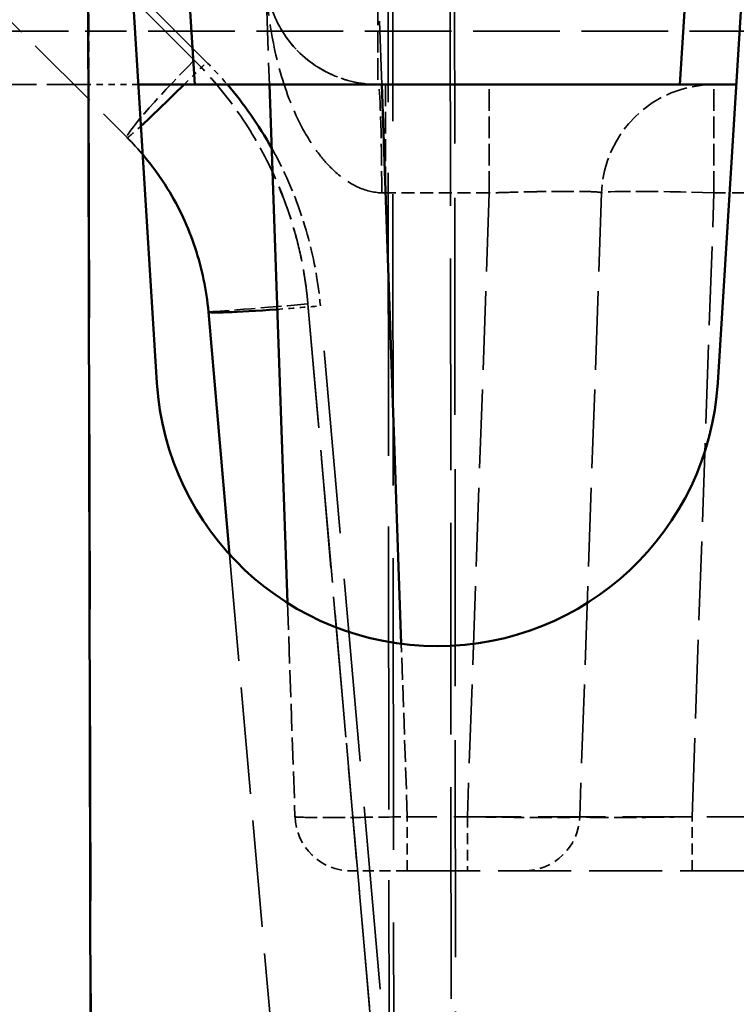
# Model space of a CAD drawing. Header units: millimetres. Extents: x 3278 to 6066, y 2420 to 4375.
# Tile 86 of 656: x 3542 to 3555, y 3005 to 3023. Entities that reach past the tile are written whole.
import ezdxf

# ---------------------------------------------------------------- set-up
doc = ezdxf.new("R2010")
doc.units = ezdxf.units.MM
doc.linetypes.add('DASHED', pattern=[0.2067, 0.1654, -0.0413])
for name, color, linetype, lineweight in [('Sichtbare Kanten(DIN)', 7, 'Continuous', 50), ('Sichtbare tangentiale Kanten(DIN)', 7, 'Continuous', 50), ('Verdeckte Kanten(DIN)', 7, 'DASHED', 35), ('Verdeckte tangentiale Kanten(DIN)', 7, 'DASHED', 35)]:
    doc.layers.add(name, color=color, linetype=linetype, lineweight=lineweight)

msp = doc.modelspace()

# ---------------------------------------------------------------- linework, layer by layer
at = {"layer": 'Sichtbare Kanten(DIN)'}
for p, q in [((3556.142, 3037.781), (3554.823, 3016.472)), ((3544.842, 3016.472), (3543.59, 3036.706)), ((3544.514, 3021.781), (3545.516, 3021.781)), ((3554.15, 3021.781), (3545.516, 3021.781)), ((3546.844, 3021.781), (3547.166, 3012.552)), ((3554.15, 3021.781), (3555.152, 3021.781)), ((3545.758, 3017.736), (3546.136, 3013.415))]:
    msp.add_line(p, q, dxfattribs=at)
msp.add_arc((3549.833, 3016.781), 5, 183.5422, 356.4578, dxfattribs=at)
msp.add_open_spline([(3545.758, 3017.736), (3545.724, 3018.122), (3545.566, 3018.887), (3545.129, 3019.824), (3544.753, 3020.342), (3544.591, 3020.533)], degree=3, knots=[3.930509, 3.930509, 3.930509, 3.930509, 5.095104, 6.259699, 7.012447, 7.012447, 7.012447, 7.012447], dxfattribs=at)
at = {"layer": 'Sichtbare tangentiale Kanten(DIN)'}
for p, q in [((3545.516, 3021.781), (3544.525, 3037.781)), ((3555.14, 3037.781), (3554.15, 3021.781)), ((3544.569, 2606.781), (3543.59, 3036.706)), ((3549.191, 3011.823), (3548.843, 3021.781))]:
    msp.add_line(p, q, dxfattribs=at)
for centre, major_axis, ratio, start_param, end_param in [((3545.727, 3022.25), (1.414, 1.414), 0.024685, 3.717339, 4.399362), ((3547.75, 3017.91), (-1.992, -0.174), 0.034767, 0, 1.172876)]:
    msp.add_ellipse(centre, major_axis=major_axis, ratio=ratio, start_param=start_param, end_param=end_param, dxfattribs=at)
msp.add_open_spline([(3546.096, 3021.781), (3546.243, 3021.61), (3546.381, 3021.431), (3546.511, 3021.245), (3546.645, 3021.054), (3546.769, 3020.856), (3546.883, 3020.652)], degree=3, knots=[6.043902, 6.043902, 6.043902, 6.043902, 6.72237, 6.72237, 6.72237, 7.42343, 7.42343, 7.42343, 7.42343], dxfattribs=at)
at = {"layer": 'Verdeckte Kanten(DIN)', "ltscale": 5.366172}
msp.add_line((3546.598, 3028.816), (3546.844, 3021.781), dxfattribs=at)
at = {"layer": 'Verdeckte Kanten(DIN)', "ltscale": 8.303068}
msp.add_line((3536.609, 3028.54), (3544.312, 3020.836), dxfattribs=at)
at = {"layer": 'Verdeckte Kanten(DIN)', "ltscale": 4.515802}
msp.add_line((3543.631, 3021.781), (3538.622, 3021.781), dxfattribs=at)
at = {"layer": 'Verdeckte Kanten(DIN)', "ltscale": 0.672685}
msp.add_line((3544.514, 3021.781), (3543.631, 3021.781), dxfattribs=at)
at = {"layer": 'Verdeckte Kanten(DIN)', "ltscale": 8.470643}
msp.add_line((3552.754, 3019.851), (3552.367, 3008.746), dxfattribs=at)
at = {"layer": 'Verdeckte Kanten(DIN)', "ltscale": 11.500723}
msp.add_line((3546.136, 3013.415), (3547.451, 2998.386), dxfattribs=at)
at = {"layer": 'Verdeckte Kanten(DIN)', "ltscale": 2.902628}
msp.add_line((3547.166, 3012.552), (3547.299, 3008.746), dxfattribs=at)
at = {"layer": 'Verdeckte Kanten(DIN)', "ltscale": 7.833886}
msp.add_line((3549.298, 3007.781), (3559.58, 3007.781), dxfattribs=at)
at = {"layer": 'Verdeckte Kanten(DIN)', "ltscale": 2.340223}
for centre, start, end in [((3548.775, 3023.781), 182, 270), ((3554.753, 3019.781), 90, 178)]:
    msp.add_arc(centre, 2, start, end, dxfattribs=at)
at = {"layer": 'Verdeckte Kanten(DIN)', "ltscale": 1.170062}
for centre, start, end in [((3548.299, 3008.781), 182, 270), ((3551.367, 3008.781), 270, 358)]:
    msp.add_arc(centre, 1, start, end, dxfattribs=at)
at = {"layer": 'Verdeckte Kanten(DIN)', "ltscale": 3.877547}
msp.add_open_spline([(3546.777, 3023.712), (3546.787, 3023.413), (3546.912, 3022.924), (3547.305, 3022.392), (3547.655, 3022.113), (3547.974, 3021.938), (3548.334, 3021.815), (3548.628, 3021.781), (3548.775, 3021.781)], degree=3, knots=[0, 0, 0, 0, 1.708454, 2.816497, 3.445222, 3.871791, 4.482411, 5.088116, 5.088116, 5.088116, 5.088116], dxfattribs=at)
at = {"layer": 'Verdeckte Kanten(DIN)', "ltscale": 2.662942}
msp.add_open_spline([(3544.312, 3020.836), (3544.403, 3020.745), (3544.666, 3020.461), (3545.126, 3019.832), (3545.511, 3019.007), (3545.698, 3018.249), (3545.747, 3017.865), (3545.758, 3017.736)], degree=3, knots=[0, 0, 0, 0, 0.111198, 0.333593, 0.666908, 0.888969, 1, 1, 1, 1], dxfattribs=at)
at = {"layer": 'Verdeckte Kanten(DIN)', "ltscale": 2.66187}
msp.add_open_spline([(3545.758, 3017.736), (3545.747, 3017.865), (3545.73, 3017.993), (3545.709, 3018.12), (3545.683, 3018.279), (3545.648, 3018.438), (3545.606, 3018.594), (3545.531, 3018.876), (3545.431, 3019.15), (3545.308, 3019.413), (3545.186, 3019.677), (3545.04, 3019.93), (3544.873, 3020.168), (3544.78, 3020.301), (3544.68, 3020.429), (3544.575, 3020.552), (3544.491, 3020.65), (3544.404, 3020.745), (3544.312, 3020.836)], degree=3, knots=[0, 0, 0, 0, 0.111132, 0.111132, 0.111132, 0.250147, 0.250147, 0.250147, 0.500079, 0.500079, 0.500079, 0.749965, 0.749965, 0.749965, 0.888913, 0.888913, 0.888913, 1, 1, 1, 1], dxfattribs=at)
at = {"layer": 'Verdeckte Kanten(DIN)', "ltscale": 0.313599}
msp.add_open_spline([(3544.591, 3020.533), (3544.502, 3020.638), (3544.409, 3020.739), (3544.312, 3020.836)], degree=3, dxfattribs=at)
at = {"layer": 'Verdeckte Kanten(DIN)', "ltscale": 2.662965}
msp.add_open_spline([(3544.312, 3020.836), (3544.516, 3020.632), (3544.984, 3020.075), (3545.528, 3019.035), (3545.72, 3018.172), (3545.758, 3017.736)], degree=3, knots=[0, 0, 0, 0, 0.865764, 2.180499, 3.495234, 3.495234, 3.495234, 3.495234], dxfattribs=at)
at = {"layer": 'Verdeckte Kanten(DIN)', "ltscale": 1.195961}
msp.add_open_spline([(3549.298, 3007.781), (3549.167, 3007.781), (3549.036, 3007.781), (3548.915, 3007.781), (3548.875, 3007.781), (3548.836, 3007.781), (3548.798, 3007.781), (3548.723, 3007.781), (3548.653, 3007.781), (3548.591, 3007.781), (3548.53, 3007.781), (3548.476, 3007.781), (3548.432, 3007.781), (3548.411, 3007.781), (3548.391, 3007.781), (3548.375, 3007.781), (3548.325, 3007.781), (3548.299, 3007.781), (3548.299, 3007.781)], degree=3, knots=[-0.784789, -0.784789, -0.784789, -0.784789, -0.39247, -0.39247, -0.39247, -0.261596, -0.261596, -0.261596, 0, 0, 0, 0.261596, 0.261596, 0.261596, 0.39247, 0.39247, 0.39247, 0.784789, 0.784789, 0.784789, 0.784789], dxfattribs=at)
at = {"layer": 'Verdeckte tangentiale Kanten(DIN)', "ltscale": 7.709019}
msp.add_line((3543.628, 3022.729), (3543.605, 3032.834), dxfattribs=at)
at = {"layer": 'Verdeckte tangentiale Kanten(DIN)', "ltscale": 11.42837}
msp.add_line((3534.922, 3032.799), (3545.505, 3022.215), dxfattribs=at)
at = {"layer": 'Verdeckte tangentiale Kanten(DIN)', "ltscale": 11.428128}
msp.add_line((3545.506, 3022.215), (3534.923, 3032.799), dxfattribs=at)
at = {"layer": 'Verdeckte tangentiale Kanten(DIN)', "ltscale": 30.45537}
msp.add_line((3548.946, 3032.799), (3548.977, 3001.328), dxfattribs=at)
at = {"layer": 'Verdeckte tangentiale Kanten(DIN)', "ltscale": 31.369001}
msp.add_line((3549.029, 3032.799), (3549.06, 3000.384), dxfattribs=at)
at = {"layer": 'Verdeckte tangentiale Kanten(DIN)', "ltscale": 22.764923}
msp.add_line((3550.052, 3032.799), (3550.086, 2997.513), dxfattribs=at)
at = {"layer": 'Verdeckte tangentiale Kanten(DIN)', "ltscale": 23.364075}
msp.add_line((3550.165, 2996.584), (3550.13, 3032.799), dxfattribs=at)
at = {"layer": 'Verdeckte tangentiale Kanten(DIN)', "ltscale": 9.834078}
msp.add_line((3545.727, 3022.18), (3536.602, 3031.305), dxfattribs=at)
at = {"layer": 'Verdeckte tangentiale Kanten(DIN)', "ltscale": 6.838543}
msp.add_line((3548.843, 3021.781), (3548.53, 3030.746), dxfattribs=at)
at = {"layer": 'Verdeckte tangentiale Kanten(DIN)', "ltscale": 2.340223}
for p, q in [((3548.775, 3023.712), (3548.775, 3021.781)), ((3548.91, 3021.781), (3548.91, 3019.851)), ((3550.756, 3019.851), (3550.756, 3021.781)), ((3554.753, 3019.851), (3554.753, 3021.781))]:
    msp.add_line(p, q, dxfattribs=at)
at = {"layer": 'Verdeckte tangentiale Kanten(DIN)', "ltscale": 9.322234}
msp.add_line((3555.864, 3022.729), (3543.628, 3022.729), dxfattribs=at)
at = {"layer": 'Verdeckte tangentiale Kanten(DIN)', "ltscale": 25.096823}
msp.add_line((3543.631, 3021.781), (3544.576, 2606.781), dxfattribs=at)
at = {"layer": 'Verdeckte tangentiale Kanten(DIN)', "ltscale": 1.405878}
msp.add_line((3550.756, 3019.851), (3548.91, 3019.851), dxfattribs=at)
at = {"layer": 'Verdeckte tangentiale Kanten(DIN)', "ltscale": 8.470643}
for p, q in [((3550.756, 3019.851), (3550.368, 3008.746)), ((3554.365, 3008.746), (3554.753, 3019.851))]:
    msp.add_line(p, q, dxfattribs=at)
at = {"layer": 'Verdeckte tangentiale Kanten(DIN)', "ltscale": 2.846594}
msp.add_line((3558.49, 3019.851), (3554.753, 3019.851), dxfattribs=at)
at = {"layer": 'Verdeckte tangentiale Kanten(DIN)', "ltscale": 12.655635}
msp.add_line((3547.529, 3017.875), (3548.977, 3001.328), dxfattribs=at)
at = {"layer": 'Verdeckte tangentiale Kanten(DIN)', "ltscale": 13.377693}
msp.add_line((3547.53, 3017.875), (3549.06, 3000.384), dxfattribs=at)
at = {"layer": 'Verdeckte tangentiale Kanten(DIN)', "ltscale": 19.715141}
msp.add_line((3549.525, 2997.555), (3547.75, 3017.841), dxfattribs=at)
at = {"layer": 'Verdeckte tangentiale Kanten(DIN)', "ltscale": 2.346548}
msp.add_line((3549.298, 3008.746), (3549.191, 3011.823), dxfattribs=at)
at = {"layer": 'Verdeckte tangentiale Kanten(DIN)', "ltscale": 1.170062}
for p, q in [((3549.298, 3007.781), (3549.298, 3008.746)), ((3550.368, 3008.746), (3550.368, 3007.781)), ((3554.365, 3007.781), (3554.365, 3008.746))]:
    msp.add_line(p, q, dxfattribs=at)
at = {"layer": 'Verdeckte tangentiale Kanten(DIN)', "ltscale": 7.260097}
msp.add_line((3558.827, 3008.746), (3549.298, 3008.746), dxfattribs=at)
at = {"layer": 'Verdeckte tangentiale Kanten(DIN)', "ltscale": 1.156764}
msp.add_ellipse((3543.628, 3022.781), major_axis=(0, -1), ratio=0.00001, start_param=0.009857, end_param=1.51849, dxfattribs=at)
at = {"layer": 'Verdeckte tangentiale Kanten(DIN)', "ltscale": 2.255257}
msp.add_ellipse((3545.727, 3022.25), major_axis=(-1.414, -1.414), ratio=0.066134, start_param=4.803057, end_param=6.283185, dxfattribs=at)
at = {"layer": 'Verdeckte tangentiale Kanten(DIN)', "ltscale": 2.255739}
msp.add_ellipse((3545.727, 3022.25), major_axis=(-1.414, -1.414), ratio=0.065815, start_param=4.80274, end_param=6.283185, dxfattribs=at)
at = {"layer": 'Verdeckte tangentiale Kanten(DIN)', "ltscale": 0.439271}
msp.add_ellipse((3545.727, 3022.25), major_axis=(1.414, 1.414), ratio=0.024685, start_param=4.399362, end_param=4.687709, dxfattribs=at)
at = {"layer": 'Verdeckte tangentiale Kanten(DIN)', "ltscale": 2.33846}
msp.add_ellipse((3548.775, 3019.781), major_axis=(0, 2), ratio=0.033684, start_param=4.748451, end_param=6.283183, dxfattribs=at)
at = {"layer": 'Verdeckte tangentiale Kanten(DIN)', "ltscale": 0.877198}
msp.add_ellipse((3545.727, 3022.25), major_axis=(-1.414, -1.414), ratio=0.024685, start_param=0, end_param=0.575747, dxfattribs=at)
at = {"layer": 'Verdeckte tangentiale Kanten(DIN)', "ltscale": 0.051354}
msp.add_ellipse((3548.784, 3019.799), major_axis=(1.781, -0.058), ratio=0.031337, start_param=1.501171, end_param=1.539104, dxfattribs=at)
at = {"layer": 'Verdeckte tangentiale Kanten(DIN)', "ltscale": 2.391557}
msp.add_ellipse((3554.753, 3019.781), major_axis=(-1.999, 0.07), ratio=0.034878, start_param=4.713607, end_param=6.283185, dxfattribs=at)
at = {"layer": 'Verdeckte tangentiale Kanten(DIN)', "ltscale": 2.22354}
msp.add_ellipse((3547.75, 3017.91), major_axis=(-1.992, -0.174), ratio=0.007834, start_param=0, end_param=1.459314, dxfattribs=at)
at = {"layer": 'Verdeckte tangentiale Kanten(DIN)', "ltscale": 2.222859}
msp.add_ellipse((3547.75, 3017.91), major_axis=(-1.992, -0.174), ratio=0.007796, start_param=0, end_param=1.458867, dxfattribs=at)
at = {"layer": 'Verdeckte tangentiale Kanten(DIN)', "ltscale": 0.6016}
msp.add_ellipse((3547.75, 3017.91), major_axis=(-1.992, -0.174), ratio=0.034767, start_param=1.172876, end_param=1.567755, dxfattribs=at)
at = {"layer": 'Verdeckte tangentiale Kanten(DIN)', "ltscale": 24.232943}
msp.add_open_spline([(3547.923, 3032.816), (3549.749, 3031.679), (3551.575, 3030.542), (3553.401, 3029.405), (3553.575, 3029.297), (3553.75, 3029.188), (3553.924, 3029.079), (3555.585, 3028.045), (3557.246, 3027.011), (3558.906, 3025.976), (3559.246, 3025.765), (3559.586, 3025.553), (3559.926, 3025.341), (3562.881, 3023.5), (3565.836, 3021.659), (3568.79, 3019.816), (3569.165, 3019.582), (3569.54, 3019.349), (3569.915, 3019.115), (3572.494, 3017.506), (3575.073, 3015.897), (3577.651, 3014.286), (3578.74, 3013.606), (3579.829, 3012.926), (3580.919, 3012.245), (3582.308, 3011.377), (3583.698, 3010.509), (3585.088, 3009.64), (3587.365, 3008.217), (3589.642, 3006.794), (3591.92, 3005.372), (3592.122, 3005.246), (3592.323, 3005.121), (3592.525, 3004.995), (3595.004, 3003.447), (3597.484, 3001.9), (3599.965, 3000.355), (3600.953, 2999.74), (3601.94, 2999.125), (3602.929, 2998.51), (3604.422, 2997.581), (3605.917, 2996.653), (3607.412, 2995.726), (3609.591, 2994.374), (3611.772, 2993.023), (3613.954, 2991.676), (3614.259, 2991.487), (3614.563, 2991.299), (3614.868, 2991.111), (3617.355, 2989.576), (3619.842, 2988.044), (3622.337, 2986.517)], degree=3, knots=[3.650517, 3.650517, 3.650517, 3.650517, 10.104657, 10.104657, 10.104657, 10.721722, 10.721722, 10.721722, 16.591742, 16.591742, 16.591742, 17.792926, 17.792926, 17.792926, 28.23988, 28.23988, 28.23988, 29.565926, 29.565926, 29.565926, 38.686833, 38.686833, 38.686833, 42.540125, 42.540125, 42.540125, 47.45688, 47.45688, 47.45688, 55.514282, 55.514282, 55.514282, 56.226926, 56.226926, 56.226926, 64.996972, 64.996972, 64.996972, 68.488477, 68.488477, 68.488477, 73.767019, 73.767019, 73.767019, 81.462642, 81.462642, 81.462642, 82.537065, 82.537065, 82.537065, 91.307111, 91.307111, 91.307111, 91.307111], dxfattribs=at)
at = {"layer": 'Verdeckte tangentiale Kanten(DIN)', "ltscale": 11.589259}
msp.add_open_spline([(3560.383, 3022.371), (3559.973, 3022.759), (3559.562, 3023.148), (3559.151, 3023.536), (3558.24, 3024.397), (3557.329, 3025.257), (3556.418, 3026.118), (3555.693, 3026.804), (3554.967, 3027.49), (3554.241, 3028.176), (3553.781, 3028.61), (3553.322, 3029.044), (3552.863, 3029.479), (3551.685, 3030.591), (3550.508, 3031.704), (3549.331, 3032.816)], degree=3, knots=[51.383662, 51.383662, 51.383662, 51.383662, 53.080405, 53.080405, 53.080405, 56.841135, 56.841135, 56.841135, 59.837851, 59.837851, 59.837851, 61.73486, 61.73486, 61.73486, 66.595488, 66.595488, 66.595488, 66.595488], dxfattribs=at)
at = {"layer": 'Verdeckte tangentiale Kanten(DIN)', "ltscale": 3.877548}
msp.add_open_spline([(3548.843, 3019.853), (3548.695, 3019.858), (3548.4, 3019.933), (3548.035, 3020.188), (3547.71, 3020.543), (3547.35, 3021.102), (3546.939, 3022.16), (3546.797, 3023.125), (3546.777, 3023.712)], degree=3, knots=[0, 0, 0, 0, 0.605705, 1.216325, 1.642894, 2.271619, 3.379662, 5.088116, 5.088116, 5.088116, 5.088116], dxfattribs=at)
at = {"layer": 'Verdeckte tangentiale Kanten(DIN)', "ltscale": 7.183106}
msp.add_open_spline([(3537.628, 3022.779), (3537.628, 3022.775), (3537.73, 3022.767), (3538.177, 3022.756), (3538.898, 3022.747), (3539.856, 3022.739), (3541.003, 3022.733), (3542.282, 3022.729), (3543.179, 3022.729), (3543.628, 3022.729)], degree=3, dxfattribs=at)
at = {"layer": 'Verdeckte tangentiale Kanten(DIN)', "ltscale": 3.725322}
msp.add_open_spline([(3547.529, 3017.875), (3547.524, 3017.926), (3547.52, 3017.977), (3547.514, 3018.027), (3547.509, 3018.078), (3547.502, 3018.129), (3547.496, 3018.179), (3547.482, 3018.28), (3547.467, 3018.381), (3547.449, 3018.481), (3547.413, 3018.682), (3547.369, 3018.881), (3547.316, 3019.077), (3547.21, 3019.471), (3547.07, 3019.855), (3546.898, 3020.224), (3546.726, 3020.594), (3546.522, 3020.948), (3546.289, 3021.282), (3546.287, 3021.285), (3546.285, 3021.288), (3546.282, 3021.291), (3546.051, 3021.621), (3545.79, 3021.93), (3545.505, 3022.215)], degree=3, knots=[0, 0, 0, 0, 0.152799, 0.152799, 0.152799, 0.305606, 0.305606, 0.305606, 0.611231, 0.611231, 0.611231, 1.222478, 1.222478, 1.222478, 2.444368, 2.444368, 2.444368, 3.666797, 3.666797, 3.666797, 3.678049, 3.678049, 3.678049, 4.889063, 4.889063, 4.889063, 4.889063], dxfattribs=at)
at = {"layer": 'Verdeckte tangentiale Kanten(DIN)', "ltscale": 3.725575}
msp.add_open_spline([(3547.53, 3017.875), (3547.494, 3018.281), (3547.423, 3018.684), (3547.318, 3019.078), (3547.245, 3019.349), (3547.156, 3019.616), (3547.051, 3019.877), (3547.004, 3019.994), (3546.953, 3020.11), (3546.9, 3020.225), (3546.728, 3020.594), (3546.523, 3020.948), (3546.289, 3021.281), (3546.056, 3021.614), (3545.794, 3021.928), (3545.506, 3022.215)], degree=3, knots=[0, 0, 0, 0, 1.222111, 1.222111, 1.222111, 2.065365, 2.065365, 2.065365, 2.444466, 2.444466, 2.444466, 3.666862, 3.666862, 3.666862, 4.888868, 4.888868, 4.888868, 4.888868], dxfattribs=at)
at = {"layer": 'Verdeckte tangentiale Kanten(DIN)', "ltscale": 0.414152}
msp.add_open_spline([(3545.727, 3022.18), (3545.855, 3022.052), (3545.978, 3021.919), (3546.096, 3021.781)], degree=3, dxfattribs=at)
at = {"layer": 'Verdeckte tangentiale Kanten(DIN)', "ltscale": 2.25969}
msp.add_open_spline([(3546.883, 3020.652), (3546.968, 3020.501), (3547.048, 3020.346), (3547.121, 3020.189), (3547.293, 3019.82), (3547.433, 3019.436), (3547.538, 3019.042), (3547.644, 3018.649), (3547.715, 3018.246), (3547.75, 3017.841)], degree=3, knots=[7.42343, 7.42343, 7.42343, 7.42343, 7.944659, 7.944659, 7.944659, 9.166971, 9.166971, 9.166971, 10.389178, 10.389178, 10.389178, 10.389178], dxfattribs=at)
at = {"layer": 'Verdeckte tangentiale Kanten(DIN)', "ltscale": 2.39332}
msp.add_open_spline([(3552.754, 3019.851), (3552.755, 3019.855), (3552.745, 3019.859), (3552.725, 3019.862), (3552.7, 3019.866), (3552.659, 3019.87), (3552.603, 3019.872), (3552.569, 3019.874), (3552.531, 3019.876), (3552.487, 3019.877), (3552.4, 3019.879), (3552.293, 3019.88), (3552.17, 3019.88), (3552.047, 3019.88), (3551.907, 3019.879), (3551.756, 3019.877), (3551.681, 3019.876), (3551.602, 3019.874), (3551.521, 3019.872), (3551.386, 3019.87), (3551.243, 3019.866), (3551.1, 3019.862), (3550.986, 3019.859), (3550.871, 3019.855), (3550.756, 3019.851)], degree=3, knots=[0, 0, 0, 0, 0.111156, 0.111156, 0.111156, 0.250662, 0.250662, 0.250662, 0.333468, 0.333468, 0.333468, 0.5, 0.5, 0.5, 0.666532, 0.666532, 0.666532, 0.749338, 0.749338, 0.749338, 0.888844, 0.888844, 0.888844, 1, 1, 1, 1], dxfattribs=at)
at = {"layer": 'Verdeckte tangentiale Kanten(DIN)', "ltscale": 2.391428}
for points in [[(3547.299, 3008.746), (3547.299, 3008.74), (3547.486, 3008.731), (3548.252, 3008.731), (3548.949, 3008.74), (3549.298, 3008.746)], [(3547.299, 3008.746), (3547.299, 3008.74), (3547.486, 3008.731), (3548.252, 3008.731), (3548.949, 3008.74), (3549.298, 3008.746)], [(3552.367, 3008.746), (3552.366, 3008.74), (3552.179, 3008.731), (3551.414, 3008.731), (3550.717, 3008.74), (3550.368, 3008.746)]]:
    msp.add_open_spline(points, degree=3, dxfattribs=at)
at = {"layer": 'Verdeckte tangentiale Kanten(DIN)', "ltscale": 2.392485}
msp.add_open_spline([(3554.365, 3008.746), (3554.016, 3008.74), (3553.319, 3008.731), (3552.553, 3008.731), (3552.366, 3008.74), (3552.367, 3008.746)], degree=3, dxfattribs=at)

doc.saveas('drawing.dxf')
